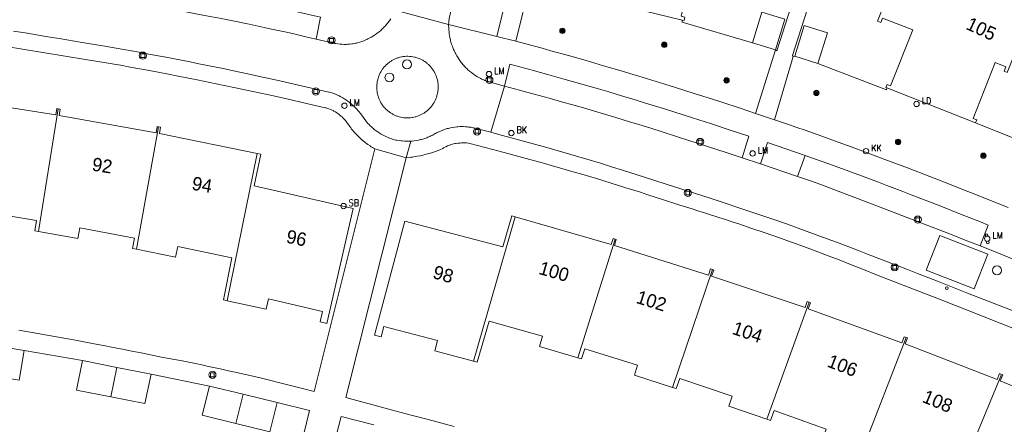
# Model space of a CAD drawing. Header units: metres. Extents: x 138165 to 154469, y 480134 to 494189.
# Tile 674 of 1056: x 146487 to 146578, y 487954 to 487991. Entities that reach past the tile are written whole.
import ezdxf

# ---------------------------------------------------------------- set-up
doc = ezdxf.new("R2010")
doc.units = ezdxf.units.M
doc.header["$LTSCALE"] = 0.001
doc.header["$MEASUREMENT"] = 0
for name, color, linetype, lineweight in [('Level 5', 7, 'Continuous', 0), ('TOP-L-topo objecten punt', 7, 'Continuous', 0), ('TOP-L-topo objecten vlak', 7, 'Continuous', 0), ('TOP-T-topo huisnummering naamgeving', 7, 'Continuous', 0)]:
    doc.layers.add(name, color=color, linetype=linetype, lineweight=lineweight)
doc.styles.add('Style-INTL_ISO', font='INTL_ISO.shx')
doc.styles.add('Style-STANDARD', font='STANDARD.shx')

# ---------------------------------------------------------------- blocks, each defined once
blk = doc.blocks.new('24')
at = {"layer": 'TOP-L-topo objecten punt', "color": 7, "linetype": 'Continuous', "lineweight": 0}
for radius in [0.025, 0.0182, 0.0115, 0.005]:
    blk.add_circle((0, 0), radius, dxfattribs=at)
blk = doc.blocks.new('39')
at = {"layer": 'TOP-L-topo objecten punt', "color": 7, "linetype": 'Continuous', "lineweight": 0}
for p, q in [((0.0175, 0.0175), (-0.0175, 0.0175)), ((-0.0175, 0.0175), (-0.0175, -0.0175)), ((0.0175, 0.0175), (0.0175, -0.0175)), ((0.0175, -0.0175), (-0.0175, -0.0175))]:
    blk.add_line(p, q, dxfattribs=at)
blk.add_circle((0, 0), 0.0332, dxfattribs=at)
blk = doc.blocks.new('*U13')
at = {"layer": 'Level 5', "color": 7, "linetype": 'Continuous', "lineweight": 0}
blk.add_circle((0, 0), 0.0415, dxfattribs=at)
blk = doc.blocks.new('150')
at = {"layer": 'Level 5', "color": 7, "linetype": 'Continuous', "lineweight": 0}
blk.add_blockref('*U13', (0, 0), dxfattribs=at)
blk = doc.blocks.new('72')
at = {"layer": 'TOP-L-topo objecten punt', "color": 7, "linetype": 'Continuous', "lineweight": 0}
blk.add_circle((0, 0), 0.025, dxfattribs=at)
at = {"layer": 'TOP-L-topo objecten punt', "color": 7, "linetype": 'Continuous', "lineweight": 0, "style": 'Style-STANDARD'}
blk.add_text('BK', height=0.06, dxfattribs=at).set_placement((0.0483, 0))
blk = doc.blocks.new('121')
at = {"layer": 'TOP-L-topo objecten punt', "color": 7, "linetype": 'Continuous', "lineweight": 0}
blk.add_circle((0, 0), 0.025, dxfattribs=at)
at = {"layer": 'TOP-L-topo objecten punt', "color": 7, "linetype": 'Continuous', "lineweight": 0, "style": 'Style-STANDARD'}
blk.add_text('LD', height=0.06, dxfattribs=at).set_placement((0.0483, 0))
blk = doc.blocks.new('16')
at = {"layer": 'TOP-L-topo objecten punt', "color": 7, "linetype": 'Continuous', "lineweight": 0}
blk.add_circle((0, 0), 0.025, dxfattribs=at)
at = {"layer": 'TOP-L-topo objecten punt', "color": 7, "linetype": 'Continuous', "lineweight": 0, "style": 'Style-STANDARD'}
blk.add_text('LM', height=0.06, dxfattribs=at).set_placement((0.0483, 0))
blk = doc.blocks.new('10')
at = {"layer": 'TOP-L-topo objecten punt', "linetype": 'Continuous', "lineweight": 0}
blk.add_circle((0, 0), 0.0125, dxfattribs=at)
blk = doc.blocks.new('119')
at = {"layer": 'TOP-L-topo objecten punt', "color": 7, "linetype": 'Continuous', "lineweight": 0}
blk.add_circle((0, 0), 0.025, dxfattribs=at)
at = {"layer": 'TOP-L-topo objecten punt', "color": 7, "linetype": 'Continuous', "lineweight": 0, "style": 'Style-STANDARD'}
blk.add_text('KK', height=0.06, dxfattribs=at).set_placement((0.0483, 0))
blk = doc.blocks.new('175')
at = {"layer": 'TOP-L-topo objecten punt', "color": 7, "linetype": 'Continuous', "lineweight": 0}
blk.add_circle((0, 0), 0.025, dxfattribs=at)
at = {"layer": 'TOP-L-topo objecten punt', "color": 7, "linetype": 'Continuous', "lineweight": 0, "style": 'Style-STANDARD'}
blk.add_text('SB', height=0.06, dxfattribs=at).set_placement((0.0483, 0))

msp = doc.modelspace()

# ---------------------------------------------------------------- linework, layer by layer
at = {"layer": 'TOP-L-topo objecten vlak', "flags": 128}
for points in [[(146558.828, 487987.983), (146558.753, 487988.064), (146570.668, 488025.226), (146569.204, 488025.716), (146557.283, 487988.509), (146557.165, 487988.586)], [(146548.476, 487991.374), (146548.659, 487991.329), (146548.724, 487991.643), (146548.384, 487991.726), (146549.715, 487997.162), (146552.658, 487996.441), (146552.55, 487996), (146552.861, 487995.924), (146554.302, 488001.808), (146551.048, 488002.605)], [(146572.01, 487995.655), (146568.895, 487996.886), (146566.669, 487991.252), (146566.966, 487991.134), (146567.133, 487991.556), (146569.951, 487990.443), (146567.895, 487985.238), (146567.569, 487985.367), (146567.441, 487985.074), (146567.531, 487985.038)], [(146491.884, 487994.033), (146492.222, 487996.103), (146493.016, 487995.964), (146495.31, 487995.557), (146497.603, 487995.142), (146499.893, 487994.719), (146501.038, 487994.505), (146503.327, 487994.07), (146505.243, 487993.684), (146506.198, 487993.489), (146508.105, 487993.092), (146509.057, 487992.891), (146510.01, 487992.688), (146511.914, 487992.276), (146513.816, 487991.856), (146514.766, 487991.643), (146514.359, 487989.591)], [(146526.717, 487990.969), (146526.725, 487991.147), (146526.731, 487991.236), (146526.74, 487991.324), (146526.751, 487991.413), (146526.764, 487991.501), (146526.795, 487991.676), (146526.814, 487991.763), (146526.857, 487991.936), (146526.888, 487992.042), (146528.048, 487996.695)], [(146532.6, 487995.55), (146531.192, 487989.825)], [(146532.965, 487989.409), (146534.306, 487994.854)], [(146491.884, 487994.033), (146493.823, 487993.697), (146495.76, 487993.353), (146497.696, 487993.001), (146498.663, 487992.822), (146499.63, 487992.641), (146501.563, 487992.274), (146502.529, 487992.087), (146503.978, 487991.803), (146505.366, 487991.534), (146506.753, 487991.257), (146508.138, 487990.972), (146509.522, 487990.679), (146510.213, 487990.53), (146511.594, 487990.225), (146512.284, 487990.07), (146513.662, 487989.754), (146514.359, 487989.591)], [(146539.932, 487993.468), (146548.476, 487991.374)], [(146521.745, 487992.296), (146526.717, 487990.969)], [(146575.79, 487981.775), (146575.918, 487982.069), (146575.583, 487982.201), (146577.639, 487987.407), (146578.629, 487987.016), (146578.462, 487986.592), (146578.759, 487986.475), (146580.985, 487992.109), (146579.698, 487992.618)], [(146514.359, 487989.591), (146516.12, 487989.196), (146516.211, 487989.179), (146516.406, 487989.148), (146516.602, 487989.126), (146516.701, 487989.117), (146516.799, 487989.111), (146516.997, 487989.104), (146517.194, 487989.105), (146517.293, 487989.109), (146517.49, 487989.122), (146517.686, 487989.143), (146517.784, 487989.157), (146517.937, 487989.185), (146518.037, 487989.206), (146518.137, 487989.229), (146518.236, 487989.254), (146518.433, 487989.309), (146518.531, 487989.34), (146518.725, 487989.407), (146518.82, 487989.443), (146519.009, 487989.522), (146519.103, 487989.563), (146519.195, 487989.607), (146519.378, 487989.7), (146519.468, 487989.749), (146519.645, 487989.852), (146519.817, 487989.962), (146519.902, 487990.02), (146520.068, 487990.14), (146520.149, 487990.202), (146520.229, 487990.266), (146520.385, 487990.399), (146520.461, 487990.467), (146520.535, 487990.537), (146520.609, 487990.609), (146520.751, 487990.756), (146520.82, 487990.832), (146520.887, 487990.909), (146521.018, 487991.066), (146521.081, 487991.147), (146521.142, 487991.229), (146521.201, 487991.312), (146521.316, 487991.482)], [(146548.476, 487991.374), (146548.476, 487991.175), (146555.015, 487989.251)], [(146557.165, 487988.586), (146558.052, 487991.452), (146555.902, 487992.118), (146555.015, 487989.251)], [(146531.912, 487985.196), (146530.275, 487985.665), (146530.178, 487985.702), (146530.082, 487985.741), (146529.987, 487985.782), (146529.892, 487985.824), (146529.798, 487985.868), (146529.705, 487985.915), (146529.523, 487986.012), (146529.343, 487986.117), (146529.255, 487986.172), (146529.169, 487986.228), (146528.998, 487986.346), (146528.832, 487986.471), (146528.671, 487986.602), (146528.516, 487986.739), (146528.44, 487986.81), (146528.292, 487986.956), (146528.151, 487987.107), (146528.082, 487987.185), (146527.949, 487987.344), (146527.885, 487987.425), (146527.823, 487987.508), (146527.762, 487987.592), (146527.703, 487987.677), (146527.589, 487987.851), (146527.535, 487987.939), (146527.482, 487988.029), (146527.383, 487988.21), (146527.335, 487988.303), (146527.271, 487988.433), (146527.226, 487988.529), (146527.183, 487988.626), (146527.102, 487988.822), (146527.064, 487988.921), (146526.995, 487989.121), (146526.932, 487989.323), (146526.904, 487989.425), (146526.878, 487989.528), (146526.831, 487989.735), (146526.793, 487989.943), (146526.776, 487990.048), (146526.749, 487990.258), (146526.73, 487990.469), (146526.719, 487990.681), (146526.716, 487990.892), (146526.717, 487990.969)], [(146531.192, 487989.825), (146526.717, 487990.969)], [(146561.107, 487987.325), (146562.002, 487990.188), (146559.854, 487990.859), (146558.959, 487987.996)], [(146523.204, 487980.085), (146523.103, 487980.078), (146522.901, 487980.073), (146522.8, 487980.073), (146522.598, 487980.08), (146522.397, 487980.095), (146522.296, 487980.106), (146522.096, 487980.132), (146521.897, 487980.167), (146521.798, 487980.187), (146521.686, 487980.213), (146521.49, 487980.27), (146521.297, 487980.335), (146521.201, 487980.371), (146521.012, 487980.447), (146520.919, 487980.488), (146520.735, 487980.575), (146520.554, 487980.67), (146520.377, 487980.771), (146520.204, 487980.88), (146520.12, 487980.936), (146519.953, 487981.055), (146519.872, 487981.116), (146519.792, 487981.179), (146519.713, 487981.244), (146519.636, 487981.31), (146519.485, 487981.447), (146519.411, 487981.518), (146519.268, 487981.663), (146519.199, 487981.738), (146519.065, 487981.892), (146519.001, 487981.971), (146518.697, 487982.404), (146518.633, 487982.493), (146518.5, 487982.668), (146518.361, 487982.837), (146518.289, 487982.92), (146518.141, 487983.082), (146517.987, 487983.238), (146517.908, 487983.314), (146517.828, 487983.388), (146517.663, 487983.533), (146517.493, 487983.671), (146517.406, 487983.738), (146517.228, 487983.867), (146517.138, 487983.929), (146516.954, 487984.048), (146516.86, 487984.105), (146516.67, 487984.214), (146516.506, 487984.3), (146516.412, 487984.345), (146516.221, 487984.43), (146516.027, 487984.507), (146515.929, 487984.543), (146515.83, 487984.577), (146515.63, 487984.639), (146515.562, 487984.658), (146513.932, 487985.031), (146512.323, 487985.402), (146510.711, 487985.765), (146509.098, 487986.12), (146508.291, 487986.295), (146506.676, 487986.638), (146505.867, 487986.807), (146504.249, 487987.139), (146503.44, 487987.302), (146502.63, 487987.463), (146501.008, 487987.779), (146500.197, 487987.934), (146498.93, 487988.172), (146497.87, 487988.363), (146495.748, 487988.739), (146494.687, 487988.924), (146492.563, 487989.289), (146490.438, 487989.645), (146489.375, 487989.82), (146487.247, 487990.165), (146486.183, 487990.334)], [(146531.192, 487989.825), (146532.965, 487989.409)], [(146485.316, 487988.936), (146489.106, 487988.32), (146492.894, 487987.697), (146496.152, 487987.154), (146497.045, 487986.99), (146498.831, 487986.656), (146500.615, 487986.313), (146501.507, 487986.139), (146503.289, 487985.786), (146505.069, 487985.424), (146506.848, 487985.054), (146507.736, 487984.867), (146508.625, 487984.677), (146510.4, 487984.292), (146512.174, 487983.899), (146512.941, 487983.726), (146515.224, 487983.194), (146515.307, 487983.171), (146515.47, 487983.12), (146515.55, 487983.092), (146515.709, 487983.029), (146515.787, 487982.995), (146515.942, 487982.922), (146516.017, 487982.883), (146516.166, 487982.799), (146516.311, 487982.708), (146516.381, 487982.66), (146516.519, 487982.559), (146516.652, 487982.452), (146516.717, 487982.396), (146516.78, 487982.339), (146516.842, 487982.28), (146516.962, 487982.158), (146517.019, 487982.095), (146517.13, 487981.965), (146517.183, 487981.898), (146517.234, 487981.83), (146517.333, 487981.69), (146517.59, 487981.306), (146517.672, 487981.205), (146517.841, 487981.007), (146517.928, 487980.91), (146518.016, 487980.815), (146518.106, 487980.72), (146518.197, 487980.628), (146518.289, 487980.536), (146518.383, 487980.446), (146518.575, 487980.27), (146518.673, 487980.185), (146518.873, 487980.018), (146518.975, 487979.937), (146519.078, 487979.858), (146519.182, 487979.78), (146519.394, 487979.629), (146519.502, 487979.556), (146519.611, 487979.485), (146519.721, 487979.415), (146519.826, 487979.351)], [(146555.317, 487982.664), (146553.88, 487983.142), (146552.162, 487983.705), (146551.303, 487983.984), (146549.582, 487984.536), (146547.858, 487985.08), (146546.86, 487985.392), (146546.047, 487985.644), (146544.42, 487986.141), (146543.605, 487986.387), (146542.79, 487986.631), (146541.158, 487987.113), (146539.524, 487987.588), (146537.887, 487988.055), (146536.249, 487988.514), (146535.428, 487988.741), (146533.787, 487989.188), (146532.965, 487989.409)], [(146555.015, 487989.251), (146557.165, 487988.586)], [(146521.479, 487982.613), (146521.545, 487982.577), (146521.681, 487982.51), (146521.75, 487982.479), (146521.89, 487982.423), (146521.962, 487982.398), (146522.106, 487982.353), (146522.253, 487982.316), (146522.401, 487982.287), (146522.551, 487982.266), (146522.626, 487982.258), (146522.777, 487982.249), (146522.853, 487982.247), (146523.004, 487982.25), (146523.155, 487982.26), (146523.305, 487982.279), (146523.379, 487982.291), (146523.454, 487982.306), (146523.601, 487982.34), (146523.674, 487982.36), (146523.818, 487982.406), (146523.959, 487982.459), (146524.098, 487982.52), (146524.166, 487982.553), (146524.233, 487982.588), (146524.364, 487982.663), (146524.428, 487982.703), (146524.491, 487982.745), (146524.614, 487982.834), (146524.731, 487982.929), (146524.844, 487983.03), (146524.898, 487983.082), (146525.002, 487983.192), (146525.052, 487983.249), (146525.147, 487983.366), (146525.236, 487983.489), (146525.278, 487983.552), (146525.357, 487983.681), (146525.394, 487983.747), (146525.429, 487983.814), (146525.462, 487983.882), (146525.523, 487984.02), (146525.551, 487984.09), (146525.577, 487984.161), (146525.623, 487984.305), (146525.661, 487984.447), (146525.678, 487984.521), (146525.707, 487984.669), (146525.718, 487984.744), (146525.735, 487984.894), (146525.74, 487984.97), (146525.745, 487985.121), (146525.744, 487985.197), (146525.741, 487985.272), (146525.73, 487985.423), (146525.721, 487985.498), (146525.698, 487985.648), (146525.667, 487985.796), (146525.628, 487985.942), (146525.581, 487986.086), (146525.555, 487986.157), (146525.527, 487986.227), (146525.466, 487986.365), (146525.397, 487986.5), (146525.36, 487986.566), (146525.281, 487986.694), (146525.195, 487986.819), (146525.102, 487986.939), (146525.054, 487986.997), (146524.952, 487987.109), (146524.899, 487987.163), (146524.845, 487987.215), (146524.789, 487987.266), (146524.732, 487987.316), (146524.674, 487987.364), (146524.614, 487987.41), (146524.491, 487987.499), (146524.364, 487987.58), (146524.299, 487987.619), (146524.165, 487987.69), (146524.097, 487987.723), (146523.959, 487987.783), (146523.888, 487987.811), (146523.745, 487987.86), (146523.673, 487987.882), (146523.6, 487987.902), (146523.526, 487987.92), (146523.378, 487987.95), (146523.228, 487987.972), (146523.078, 487987.986), (146522.927, 487987.992), (146522.851, 487987.992), (146522.776, 487987.99), (146522.625, 487987.981), (146522.549, 487987.973), (146522.474, 487987.963), (146522.4, 487987.951), (146522.325, 487987.937), (146522.178, 487987.904), (146522.032, 487987.862), (146521.961, 487987.839), (146521.889, 487987.813), (146521.749, 487987.757), (146521.68, 487987.726), (146521.545, 487987.659), (146521.413, 487987.584), (146521.349, 487987.545), (146521.223, 487987.46), (146521.162, 487987.415), (146521.044, 487987.321), (146520.987, 487987.271), (146520.931, 487987.221), (146520.876, 487987.168), (146520.823, 487987.114), (146520.721, 487987.003), (146520.626, 487986.886), (146520.536, 487986.764), (146520.453, 487986.637), (146520.414, 487986.572), (146520.342, 487986.44), (146520.308, 487986.372), (146520.246, 487986.234), (146520.218, 487986.164), (146520.167, 487986.021), (146520.124, 487985.876), (146520.105, 487985.803), (146520.068, 487985.629), (146520.044, 487985.48), (146520.029, 487985.329), (146520.024, 487985.254), (146520.021, 487985.178), (146520.021, 487985.027), (146520.024, 487984.951), (146520.029, 487984.876), (146520.045, 487984.726), (146520.069, 487984.576), (146520.084, 487984.502), (146520.12, 487984.355), (146520.141, 487984.283), (146520.188, 487984.139), (146520.243, 487983.998), (146520.305, 487983.86), (146520.339, 487983.793), (146520.412, 487983.66), (146520.492, 487983.532), (146520.535, 487983.469), (146520.624, 487983.348), (146520.672, 487983.289), (146520.721, 487983.231), (146520.823, 487983.119), (146520.876, 487983.066), (146520.987, 487982.963), (146521.044, 487982.913), (146521.162, 487982.82), (146521.286, 487982.732), (146521.414, 487982.651), (146521.479, 487982.613)], [(146557.165, 487988.586), (146555.317, 487982.664)], [(146557.079, 487982.08), (146558.828, 487987.983)], [(146558.828, 487987.983), (146558.959, 487987.996)], [(146558.959, 487987.996), (146561.107, 487987.325)], [(146554.06, 487978.519), (146554.679, 487980.535), (146553.808, 487980.826), (146552.936, 487981.114), (146551.19, 487981.686), (146549.441, 487982.251), (146548.566, 487982.53), (146546.814, 487983.083), (146545.06, 487983.628), (146544.182, 487983.898), (146542.424, 487984.432), (146541.544, 487984.696), (146540.669, 487984.956), (146539.899, 487985.181), (146538.356, 487985.624), (146537.584, 487985.842), (146536.038, 487986.274), (146534.49, 487986.698), (146534.28, 487986.755), (146532.429, 487987.244), (146531.912, 487985.196)], [(146561.107, 487987.325), (146567.501, 487984.877), (146567.531, 487985.038)], [(146531.912, 487985.196), (146530.631, 487980.908)], [(146554.06, 487978.519), (146552.559, 487979.019), (146550.831, 487979.587), (146549.101, 487980.147), (146548.235, 487980.424), (146546.501, 487980.973), (146545.633, 487981.244), (146544.347, 487981.65), (146543.661, 487981.863), (146542.287, 487982.284), (146540.911, 487982.697), (146540.222, 487982.901), (146538.842, 487983.303), (146538.152, 487983.501), (146537.461, 487983.697), (146536.077, 487984.083), (146534.69, 487984.462), (146533.302, 487984.833), (146531.912, 487985.196)], [(146567.531, 487985.038), (146575.79, 487981.775)], [(146490.325, 487983.102), (146490.202, 487983.123), (146490.108, 487982.529), (146481.039, 487983.961), (146481.12, 487984.558), (146480.927, 487984.586)], [(146488.512, 487971.646), (146490.325, 487983.102)], [(146499.686, 487981.411), (146499.563, 487981.434), (146499.456, 487980.842), (146490.423, 487982.475), (146490.517, 487983.07), (146490.325, 487983.102)], [(146555.317, 487982.664), (146557.079, 487982.08)], [(146499.686, 487981.411), (146497.619, 487969.997)], [(146508.888, 487978.923), (146499.77, 487980.781), (146499.878, 487981.374), (146499.686, 487981.411)], [(146530.631, 487980.908), (146530.155, 487981.033), (146529.164, 487981.289), (146529.067, 487981.312), (146528.969, 487981.333), (146528.871, 487981.353), (146528.772, 487981.37), (146528.574, 487981.399), (146528.475, 487981.41), (146528.275, 487981.427), (146528.075, 487981.436), (146527.875, 487981.436), (146527.775, 487981.434), (146527.575, 487981.423), (146527.475, 487981.414), (146527.277, 487981.391), (146527.079, 487981.36), (146526.883, 487981.321), (146526.688, 487981.274), (146526.591, 487981.248), (146526.4, 487981.189), (146526.305, 487981.157), (146526.117, 487981.087), (146526.025, 487981.05), (146525.948, 487981.017), (146525.582, 487980.852), (146525.496, 487980.799), (146525.409, 487980.748), (146525.232, 487980.651), (146525.142, 487980.605), (146525.051, 487980.561), (146524.959, 487980.519), (146524.773, 487980.44), (146524.679, 487980.403), (146524.489, 487980.336), (146524.393, 487980.305), (146524.199, 487980.248), (146524.101, 487980.223), (146523.904, 487980.178), (146523.705, 487980.141), (146523.505, 487980.112), (146523.305, 487980.091), (146523.204, 487980.085)], [(146578.85, 487973.894), (146577.809, 487974.311), (146575.725, 487975.139), (146574.682, 487975.55), (146572.593, 487976.367), (146571.548, 487976.772), (146569.455, 487977.578), (146567.359, 487978.376), (146566.31, 487978.772), (146564.555, 487979.43), (146563.015, 487979.992), (146561.472, 487980.547), (146559.927, 487981.094), (146559.153, 487981.365), (146558.379, 487981.634), (146557.079, 487982.08)], [(146575.79, 487981.775), (146581.141, 487979.653)], [(146581.535, 487963.384), (146575.059, 487965.897), (146573.201, 487966.644), (146572.271, 487967.015), (146570.409, 487967.751), (146569.477, 487968.116), (146567.61, 487968.841), (146565.741, 487969.558), (146564.805, 487969.914), (146562.931, 487970.62), (146561.993, 487970.97), (146560.115, 487971.665), (146558.202, 487972.364), (146557.186, 487972.712), (146555.153, 487973.401), (146554.136, 487973.743), (146552.099, 487974.422), (146551.079, 487974.758), (146549.039, 487975.425), (146546.996, 487976.084), (146544.95, 487976.736), (146542.902, 487977.38), (146541.877, 487977.699), (146540.851, 487978.016), (146539.594, 487978.402), (146538.106, 487978.839), (146537.361, 487979.055), (146535.869, 487979.48), (146534.375, 487979.898), (146532.879, 487980.308), (146531.381, 487980.71), (146530.631, 487980.908)], [(146522.757, 487978.536), (146523.204, 487980.085)], [(146522.757, 487978.536), (146523.049, 487978.564), (146523.195, 487978.581), (146523.341, 487978.599), (146523.631, 487978.643), (146523.776, 487978.668), (146524.064, 487978.723), (146524.208, 487978.754), (146524.351, 487978.787), (146524.493, 487978.821), (146524.636, 487978.858), (146524.919, 487978.936), (146525.199, 487979.023), (146525.477, 487979.117), (146525.753, 487979.219), (146525.886, 487979.271), (146526.164, 487979.402), (146526.236, 487979.445), (146526.309, 487979.486), (146526.458, 487979.563), (146526.61, 487979.632), (146526.688, 487979.664), (146526.845, 487979.723), (146526.924, 487979.749), (146527.085, 487979.796), (146527.166, 487979.817), (146527.33, 487979.852), (146527.412, 487979.867), (146527.578, 487979.891), (146527.745, 487979.906), (146527.918, 487979.916), (146528.101, 487979.92), (146528.285, 487979.915), (146528.377, 487979.91), (146528.56, 487979.894), (146528.705, 487979.875), (146530.832, 487979.287), (146532.217, 487978.924), (146533.6, 487978.553), (146534.291, 487978.365), (146535.67, 487977.982), (146536.36, 487977.788), (146537.048, 487977.592), (146538.424, 487977.194), (146539.11, 487976.992), (146540.482, 487976.583), (146541.852, 487976.166), (146543.22, 487975.741), (146544.585, 487975.309), (146545.266, 487975.09), (146546.628, 487974.646), (146548.152, 487974.139), (146548.775, 487973.95), (146549.397, 487973.758), (146550.019, 487973.565), (146550.64, 487973.37), (146551.881, 487972.973), (146552.5, 487972.772), (146553.119, 487972.57), (146553.737, 487972.365), (146554.972, 487971.95), (146556.203, 487971.527), (146557.433, 487971.097), (146558.659, 487970.659), (146559.883, 487970.214), (146561.104, 487969.761), (146562.322, 487969.3), (146562.93, 487969.067), (146564.144, 487968.596), (146565.355, 487968.117), (146566.563, 487967.63), (146567.303, 487967.328), (146572.764, 487965.211), (146575.112, 487964.298), (146579.589, 487962.513)], [(146559.932, 487978.744), (146556.419, 487979.939), (146555.785, 487977.976)], [(146519.826, 487979.351), (146514.186, 487956.74), (146512.964, 487957.06), (146512.352, 487957.217), (146511.127, 487957.526), (146509.899, 487957.826), (146509.285, 487957.974), (146508.055, 487958.263), (146506.823, 487958.544), (146506.207, 487958.682), (146505.59, 487958.817), (146504.354, 487959.083), (146503.736, 487959.213), (146503.118, 487959.341), (146501.879, 487959.591), (146500.639, 487959.833), (146499.821, 487959.988), (146498.947, 487960.166), (146498.073, 487960.341), (146497.198, 487960.515), (146496.323, 487960.686), (146495.448, 487960.856), (146494.572, 487961.024), (146493.696, 487961.189), (146491.942, 487961.515), (146491.065, 487961.675), (146489.309, 487961.989), (146488.431, 487962.143), (146486.673, 487962.445)], [(146508.888, 487978.923), (146506.087, 487965.207)], [(146506.087, 487965.207), (146509.725, 487964.403), (146509.946, 487965.378), (146514.978, 487964.211), (146514.755, 487963.232), (146515.379, 487963.09), (146517.819, 487973.813), (146508.605, 487975.915), (146509.206, 487978.858), (146508.888, 487978.923)], [(146527.231, 487953.467), (146526.429, 487953.686), (146524.823, 487954.119), (146523.215, 487954.544), (146521.375, 487955.02), (146517.135, 487956.196), (146522.757, 487978.536)], [(146522.757, 487978.536), (146519.826, 487979.351)], [(146555.785, 487977.976), (146554.06, 487978.519)], [(146559.932, 487978.744), (146559.233, 487976.786)], [(146576.226, 487970.312), (146576.994, 487972.25), (146576.255, 487972.548), (146574.414, 487973.283), (146572.57, 487974.01), (146570.723, 487974.731), (146569.797, 487975.088), (146569.043, 487975.381), (146567.531, 487975.96), (146566.775, 487976.247), (146565.259, 487976.815), (146564.5, 487977.096), (146563.74, 487977.375), (146562.98, 487977.653), (146562.219, 487977.929), (146560.695, 487978.474), (146559.932, 487978.744)], [(146559.233, 487976.786), (146555.785, 487977.976)], [(146576.226, 487970.312), (146574.85, 487970.854), (146573.474, 487971.393), (146570.718, 487972.467), (146567.96, 487973.534), (146565.449, 487974.497), (146563.415, 487975.267), (146561.378, 487976.029), (146560.523, 487976.346), (146559.233, 487976.786)], [(146479.371, 487973.092), (146483.053, 487972.533), (146483.209, 487973.521), (146488.308, 487972.693), (146488.152, 487971.709), (146488.512, 487971.646)], [(146532.909, 487973.013), (146532.597, 487973.104), (146531.762, 487970.219), (146522.625, 487972.631), (146519.803, 487962.002), (146520.422, 487961.838), (146520.68, 487962.809), (146525.678, 487961.508), (146525.421, 487960.542), (146529.017, 487959.567)], [(146532.909, 487973.013), (146529.017, 487959.567)], [(146542.215, 487970.949), (146542.029, 487971.005), (146541.849, 487970.431), (146532.909, 487973.013)], [(146488.512, 487971.646), (146492.183, 487971.005), (146492.361, 487971.989), (146497.439, 487971.048), (146497.261, 487970.068), (146497.619, 487969.997)], [(146576.94, 487969.545), (146575.678, 487966.318), (146571.19, 487968.064), (146572.466, 487971.296), (146576.94, 487969.545)], [(146538.743, 487959.883), (146542.215, 487970.949)], [(146551.294, 487968.106), (146551.109, 487968.166), (146550.916, 487967.595), (146542.155, 487970.34), (146542.335, 487970.913), (146542.215, 487970.949)], [(146583.628, 487967.312), (146577.111, 487969.967), (146576.226, 487970.312)], [(146497.619, 487969.997), (146501.273, 487969.275), (146501.473, 487970.255), (146506.53, 487969.201), (146505.731, 487965.286), (146506.087, 487965.207)], [(146547.576, 487957.119), (146551.294, 487968.106)], [(146560.307, 487965.06), (146560.123, 487965.125), (146559.917, 487964.558), (146551.22, 487967.497), (146551.413, 487968.067), (146551.294, 487968.106)], [(146560.307, 487965.06), (146556.345, 487954.159)], [(146569.353, 487961.776), (146569.17, 487961.844), (146568.953, 487961.285), (146560.219, 487964.453), (146560.425, 487965.019), (146560.307, 487965.06)], [(146529.017, 487959.567), (146529.369, 487959.472), (146530.48, 487963.31), (146535.448, 487961.898), (146535.17, 487960.938), (146538.743, 487959.883)], [(146569.353, 487961.776), (146565.15, 487950.968)], [(146578.221, 487958.332), (146578.04, 487958.404), (146577.809, 487957.848), (146569.252, 487961.172), (146569.47, 487961.733), (146569.353, 487961.776)], [(146483.494, 487958.321), (146486.7, 487957.793), (146487.177, 487960.552)], [(146483.972, 487961.08), (146487.177, 487960.552)], [(146487.177, 487960.552), (146492.611, 487959.617)], [(146538.743, 487959.883), (146539.092, 487959.78), (146539.391, 487960.73), (146544.326, 487959.207), (146544.027, 487958.253), (146547.576, 487957.119)], [(146492.611, 487959.617), (146492.047, 487956.874), (146495.236, 487956.246)], [(146492.611, 487959.617), (146495.8, 487958.989)], [(146495.8, 487958.989), (146495.236, 487956.246)], [(146495.236, 487956.246), (146498.424, 487955.618), (146498.988, 487958.361)], [(146495.8, 487958.989), (146498.988, 487958.361)], [(146498.988, 487958.361), (146504.426, 487957.25)], [(146578.221, 487958.332), (146573.777, 487947.618)], [(146587.01, 487954.69), (146586.831, 487954.766), (146586.587, 487954.214), (146578.106, 487957.729), (146578.337, 487958.285), (146578.221, 487958.332)], [(146547.576, 487957.119), (146547.924, 487957.008), (146548.243, 487957.951), (146553.143, 487956.319), (146552.823, 487955.372), (146556.345, 487954.159)], [(146504.426, 487957.25), (146503.737, 487954.537), (146506.894, 487953.766)], [(146504.426, 487957.25), (146507.583, 487956.479)], [(146507.583, 487956.479), (146506.894, 487953.766)], [(146506.894, 487953.766), (146510.052, 487952.994), (146510.741, 487955.707)], [(146507.583, 487956.479), (146510.741, 487955.707)], [(146510.741, 487955.707), (146513.737, 487954.984), (146511.146, 487944.251), (146510.923, 487944.305)], [(146556.345, 487954.159), (146556.69, 487954.04), (146557.03, 487954.977), (146561.893, 487953.236), (146561.551, 487952.296), (146565.15, 487950.968)], [(146514.065, 487943.54), (146513.914, 487943.579), (146516.702, 487954.405), (146519.738, 487953.639)]]:
    msp.add_lwpolyline(points, dxfattribs=at)

# ---------------------------------------------------------------- block references
at = {"layer": 'TOP-L-topo objecten punt', "xscale": 10, "yscale": 10, "zscale": 10}
for name, p in [('24', (146537.315, 487990.364)), ('39', (146515.801, 487989.48)), ('24', (146546.806, 487989.062)), ('39', (146498.225, 487988.054)), ('150', (146522.832, 487987.232)), ('16', (146530.476, 487986.335)), ('150', (146521.2, 487986.016)), ('39', (146530.512, 487985.793)), ('24', (146552.607, 487985.744)), ('39', (146514.342, 487984.707)), ('24', (146560.978, 487984.576)), ('121', (146570.308, 487983.552)), ('16', (146517.009, 487983.381)), ('39', (146529.367, 487980.985)), ('72', (146532.56, 487980.833)), ('39', (146550.149, 487980.008)), ('16', (146555.033, 487978.933)), ('119', (146565.598, 487979.147)), ('24', (146568.592, 487980.013)), ('24', (146576.535, 487978.718)), ('39', (146548.993, 487975.256)), ('175', (146516.923, 487974.028)), ('39', (146570.423, 487972.766)), ('16', (146576.893, 487970.989)), ('10', (146576.84, 487971.324)), ('10', (146576.949, 487970.633)), ('39', (146568.272, 487968.32)), ('150', (146577.808, 487968.032)), ('10', (146573.137, 487966.383)), ('39', (146504.705, 487958.297))]:
    msp.add_blockref(name, p, dxfattribs=at)

# ---------------------------------------------------------------- texts
at = {"layer": 'TOP-T-topo huisnummering naamgeving', "style": 'Style-INTL_ISO'}
for s, rotation, p in [('105', 335.3, (146574.82, 487990.568)), ('92', 351.1, (146493.427, 487977.342)), ('94', 349.8, (146502.721, 487975.57)), ('96', 348.5, (146511.51, 487970.619)), ('98', 343.9, (146525.156, 487967.33)), ('100', 343.9, (146535.031, 487967.717)), ('102', 342.6, (146544.099, 487965.016)), ('104', 341.4, (146553.045, 487962.131)), ('106', 338.8, (146561.891, 487959.089)), ('108', 337.5, (146570.752, 487955.791))]:
    msp.add_text(s, height=1.25, rotation=rotation, dxfattribs=at).set_placement(p)

doc.saveas('drawing.dxf')
